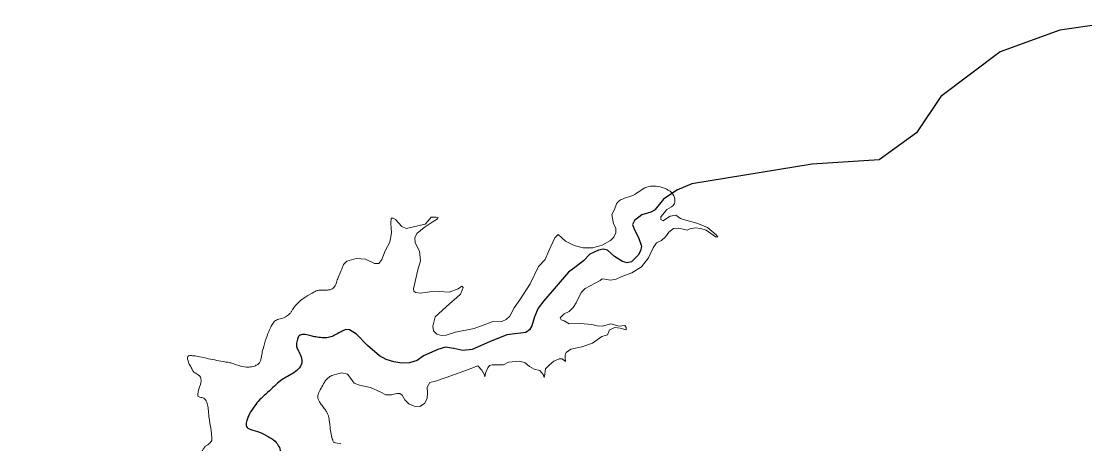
# Model space of a CAD drawing. Extents: x 553962 to 842807, y 8883888 to 9032388.
# Drawn here: x 673977 to 677661, y 8980900 to 8982361 of the extents above; entities that cross this region are included whole.
import ezdxf

# ---------------------------------------------------------------- set-up
doc = ezdxf.new("R2010")
doc.units = 0
doc.header["$LTSCALE"] = 200
doc.layers.add('24', color=7, linetype='Continuous', lineweight=25)
doc.layers.add('8', color=7, linetype='Continuous', lineweight=13)

msp = doc.modelspace()

# ---------------------------------------------------------------- linework, layer by layer
at = {"layer": '24'}
for points in [[(680010.4, 8981805.1), (679556.9, 8981958.7), (679341.3, 8982043.7), (678998.1, 8982113.1), (678848.6, 8982142.2), (678687.8, 8982154.6), (678460.7, 8982189.8), (678306.2, 8982274.3), (678129.2, 8982336.8), (677913.1, 8982360.9), (677718.9, 8982351.5), (677574.5, 8982330.5), (677368.6, 8982254.7), (677162.1, 8982101.2), (677077.8, 8981974.5), (676949.4, 8981881.3), (676716.3, 8981866.7), (676299.8, 8981798.2), (676248, 8981776.3), (676201.9, 8981745.3), (676173.4, 8981709.8)], [(676173.4, 8981709.8), (676173, 8981709.2), (676157.8, 8981701.1), (676127.3, 8981691.6), (676101.8, 8981671.8), (676094.3, 8981657.4), (676100, 8981642), (676114.8, 8981613.2), (676125.1, 8981582.5), (676122.1, 8981566.5), (676114.4, 8981552.1), (676091.2, 8981529.2), (676075.5, 8981525.9), (676059.4, 8981529.4), (676032.2, 8981546.9), (676008.3, 8981568.8), (675992.5, 8981572.1), (675976.2, 8981569.3), (675946.6, 8981555.8), (675924.4, 8981532.2), (675899.5, 8981512.1), (675872.9, 8981493), (675787.7, 8981394.2), (675767.4, 8981368.2), (675755.3, 8981338.8), (675746.2, 8981307), (675737.7, 8981293.1), (675724.5, 8981284.2), (675659.3, 8981276.5), (675599.2, 8981251.5), (675539.1, 8981225.6), (675507.2, 8981222.6), (675475.2, 8981229.2)], [(675474, 8981229.5), (675446.5, 8981233.2), (675420.5, 8981226.1), (675370.6, 8981203.8), (675348.3, 8981188), (675322.3, 8981179), (675294.8, 8981178.1), (675267.7, 8981182.9), (675241.3, 8981190.6), (675217.6, 8981203.8), (675175.9, 8981239.8), (675137.9, 8981279), (675114.5, 8981294), (675101.3, 8981294.4), (675088.2, 8981289.5)]]:
    msp.add_lwpolyline(points, dxfattribs=at)
msp.add_open_spline([(675088.2, 8981289.5), (675084.6, 8981286.1), (675073.1, 8981281), (675059.7, 8981272.7), (675039.9, 8981265.7), (675019.6, 8981265.6), (674995.4, 8981268.7), (674982, 8981273.1), (674960.3, 8981278.1), (674940.6, 8981276.2), (674934.2, 8981266.7), (674930.4, 8981246.4), (674930.3, 8981233.3), (674939.2, 8981216.9), (674950, 8981194.1), (674950, 8981172.6), (674932.2, 8981151.7), (674910.5, 8981138.4), (674888.2, 8981126.9), (674870.8, 8981114.5), (674849.1, 8981094.2), (674823.7, 8981070.8), (674802, 8981051.2), (674784.8, 8981030.3), (674766.2, 8981002.1), (674758, 8980979.3), (674754.2, 8980961.6), (674762.4, 8980950.3), (674795.5, 8980943.4), (674824.7, 8980928.9), (674855.4, 8980911.6), (674866.2, 8980896.4), (674876.3, 8980876.2), (674874.2, 8980857.5), (674852.5, 8980838.7), (674834.8, 8980830.4), (674816.2, 8980826.5), (674798.8, 8980797.3), (674785.8, 8980771.4), (674778.7, 8980757.7), (674774.3, 8980746.3), (674774.3, 8980730.6), (674779.7, 8980710.9), (674789.6, 8980677.2), (674799.5, 8980647.8), (674809.4, 8980612.7), (674805.2, 8980583.2), (674774.2, 8980544.7), (674750.3, 8980520.8), (674739, 8980494.1), (674719.4, 8980460.5), (674681.4, 8980447.8), (674633.7, 8980443.5), (674600.1, 8980450.4), (674572.5, 8980450.3), (674553, 8980439), (674525.2, 8980417.8), (674494.6, 8980402.3), (674473.2, 8980385.5), (674449, 8980368.7), (674429.1, 8980349.2), (674417.7, 8980318.3), (674418.2, 8980300.5), (674418.2, 8980271.1), (674421.1, 8980248.6), (674435.4, 8980221.9), (674452.6, 8980193.8), (674461.2, 8980171.3), (674452.6, 8980146.1), (674437, 8980126.5), (674405.6, 8980106.4), (674374.2, 8980081.3), (674342.8, 8980050.5), (674311.5, 8980012.7), (674298.6, 8979983.2), (674290.1, 8979952.4), (674283, 8979903.3), (674270.2, 8979852.8), (674250.5, 8979810.5), (674243.8, 8979793.3), (674225.4, 8979755.1)], degree=3, dxfattribs=at)
at = {"layer": '8'}
for points in [[(675087.2, 8981504), (675093.6, 8981519.8), (675104.5, 8981531.3), (675137.2, 8981540.7), (675169.6, 8981538.4), (675200.6, 8981523.5), (675215.7, 8981522.5), (675226.1, 8981536.4), (675237.8, 8981567), (675253.4, 8981596.5), (675259.6, 8981628.6), (675257.8, 8981661.9), (675258, 8981680), (675264.8, 8981680.2), (675273.1, 8981675.4), (675295, 8981650.9), (675310.3, 8981644.3), (675326.2, 8981647.1), (675359.6, 8981655.3), (675375.8, 8981658.7), (675387.1, 8981670.8), (675397.3, 8981683.5), (675414.4, 8981683.5), (675421.2, 8981682), (675418.8, 8981677.6), (675400.1, 8981665.6), (675372.3, 8981648), (675347.2, 8981626.9), (675340.4, 8981611.4), (675341.4, 8981595.1), (675356.6, 8981565.2), (675360.3, 8981532.7), (675351.3, 8981500.6), (675335.6, 8981435.4), (675337.2, 8981427), (675342.7, 8981422.2), (675360.2, 8981420.9), (675392.7, 8981425.5), (675425.7, 8981426.7), (675459.1, 8981423.5), (675490.3, 8981434.9), (675503.6, 8981444.3), (675507.7, 8981440.4), (675504.2, 8981431), (675498.2, 8981416.6), (675485.5, 8981405.1), (675460.2, 8981383.4), (675410.9, 8981339.1), (675403, 8981306.8), (675405.5, 8981290.4), (675416.4, 8981278.1), (675432.3, 8981273.8), (675449.3, 8981275.4), (675481.4, 8981285.1), (675546.4, 8981298.3), (675608.6, 8981321.1), (675641.7, 8981322.6), (675656.9, 8981329.3), (675669, 8981340.8), (675684.4, 8981370.2), (675703.6, 8981397.3), (675739.6, 8981452.9), (675768.7, 8981512.4), (675791.7, 8981536.5), (675804.4, 8981567.2), (675818, 8981597.4), (675825.2, 8981612.1), (675837.2, 8981623.5), (675862.3, 8981599.8), (675891.8, 8981585.8), (675923.8, 8981577), (675957.1, 8981577.1), (675988.8, 8981586.4), (676018.6, 8981602.2), (676030.3, 8981613.8), (676036.7, 8981629.2), (676036.1, 8981645.6), (676028.8, 8981660.7), (676023.3, 8981692.8), (676032.2, 8981709.8)], [(676213.4, 8981709.8), (676199, 8981692.2), (676192.7, 8981684.4), (676192.2, 8981674.8), (676200.9, 8981670.8), (676209.1, 8981676.2), (676225.3, 8981686.9), (676245, 8981689.7), (676260.6, 8981678.4), (676279.6, 8981672.5), (676317.2, 8981662.6), (676353.9, 8981648), (676383.8, 8981622.7), (676390.1, 8981615), (676381.8, 8981615.7), (676365.9, 8981627.2), (676350.1, 8981638.7), (676331.5, 8981644.5), (676311.9, 8981646.4), (676292.7, 8981642.7), (676283.4, 8981638.8)], [(676283.4, 8981638.8), (676274, 8981640.1), (676255.2, 8981645.7), (676235.9, 8981643.7), (676220.2, 8981631.8), (676208.9, 8981615.6), (676195, 8981602.8), (676177.5, 8981594.1), (676166.3, 8981577.5), (676149.4, 8981542.4), (676125.1, 8981511.6), (676092.2, 8981490.6), (676055.5, 8981476.9), (676037.6, 8981468.7), (676018.3, 8981465.7), (675999, 8981468.3), (675989.3, 8981470.4), (675982, 8981464.2), (675947.5, 8981445.6), (675929.9, 8981437), (675916.9, 8981422.4), (675899.5, 8981387.3), (675889.3, 8981370.5), (675875.4, 8981357.1), (675857.3, 8981349.3), (675843.4, 8981335.1), (675847.3, 8981328.6), (675857.9, 8981324.4), (675874.9, 8981314.4), (675914.3, 8981315.8), (675953.1, 8981312.3), (675972, 8981307), (675991.4, 8981306.4), (676009.7, 8981312.1), (676018.9, 8981314.7), (676028.7, 8981312.2), (676046.8, 8981305.7), (676067.8, 8981308), (676072.7, 8981301.5), (676072.3, 8981293.6), (676051.7, 8981299.3), (676032.8, 8981302), (676015.1, 8981294), (676007.4, 8981276.7), (675987.8, 8981270.2), (675956.2, 8981247), (675919, 8981235), (675881, 8981226.7), (675864.5, 8981215.2), (675860.7, 8981207.3), (675861.4, 8981196.5), (675862.8, 8981184.4), (675858.8, 8981187.4), (675849.9, 8981192.7), (675840, 8981192.9), (675822.2, 8981185.4), (675807.1, 8981172.6), (675793.4, 8981159.1), (675789.7, 8981133.2), (675788.4, 8981129.2), (675785, 8981138.5), (675773.8, 8981153), (675753.9, 8981157.2), (675737.3, 8981166.7), (675722.1, 8981179.8), (675704.1, 8981185.6), (675664.4, 8981182.1), (675648.1, 8981172.3), (675627.9, 8981172.9), (675608.1, 8981172.1), (675598.5, 8981170.1), (675592.7, 8981162.4), (675585.3, 8981143.3), (675583.1, 8981131.3), (675581.5, 8981137.6), (675572.2, 8981154.5), (675559, 8981168.5), (675522.7, 8981154.8), (675448.9, 8981128.4), (675411.8, 8981116.1), (675392.7, 8981111.2), (675382.8, 8981094.8), (675383.8, 8981075.2), (675382.9, 8981056.5), (675373.4, 8981038.2), (675358, 8981028.2), (675338.2, 8981030), (675319.9, 8981037.3), (675306.2, 8981050.9), (675296, 8981067.9), (675287.9, 8981073.5), (675278.3, 8981073.2), (675259.5, 8981068.5), (675239.5, 8981069.1), (675222.3, 8981077.4), (675186.8, 8981093.9), (675148.3, 8981102.2), (675130.6, 8981108.7), (675118.7, 8981125.1), (675107.1, 8981140.1), (675087.5, 8981144.4)]]:
    msp.add_lwpolyline(points, dxfattribs=at)
msp.add_spline([(676032.2, 8981709.8), (676042.2, 8981734.2), (676096.1, 8981758.8), (676143.7, 8981787.3), (676197.6, 8981785.7), (676240.4, 8981750.8), (676239.7, 8981731), (676213.4, 8981709.8)], degree=3, dxfattribs=at)
for points in [[(674740.9, 8981166.5), (674754.5, 8981164.2), (674767.1, 8981163.7), (674785.5, 8981167.6), (674797.4, 8981173.9), (674803.8, 8981181.2), (674807.7, 8981190.4), (674810.1, 8981207.7), (674813.5, 8981223.7), (674825.2, 8981266.2), (674837.9, 8981295.7), (674844.7, 8981310.3), (674853.5, 8981324.3), (674867.6, 8981330.7), (674888.5, 8981335.1), (674904.5, 8981345.8), (674910.9, 8981353.5), (674914.8, 8981361.3), (674922.1, 8981371), (674940.3, 8981393.3), (674960.7, 8981407), (674994.3, 8981426.5), (675004, 8981430.4), (675020.5, 8981430.9), (675044.8, 8981431), (675051.2, 8981433.4), (675057.5, 8981438.3), (675062.8, 8981442.7), (675065.7, 8981448.5), (675071.6, 8981465.9), (675078.4, 8981483.9), (675086.3, 8981501.8), (675087.2, 8981504)], [(674599.3, 8981125.8), (674596.9, 8981132.6), (674591.1, 8981137.3), (674581, 8981143.6), (674574.2, 8981146.9), (674570.8, 8981152.2), (674567.5, 8981159), (674563.6, 8981167.6), (674559.3, 8981174.4), (674554.4, 8981186.4), (674551.5, 8981197.5), (674553.5, 8981201.8), (674557.8, 8981204.6), (674565, 8981204.7), (674583.8, 8981202.8), (674603.6, 8981198), (674676.4, 8981183.3), (674698.2, 8981180.9), (674710.8, 8981176.6), (674740.9, 8981166.5)], [(674633.2, 8980954.7), (674625.4, 8980999.3), (674625.4, 8981020.5), (674622.5, 8981039.3), (674611.9, 8981056.2), (674606.1, 8981058.6), (674598.9, 8981059.5), (674592.6, 8981061.9), (674588.7, 8981063.8), (674587.3, 8981067.4), (674595, 8981101.2), (674602.1, 8981113.1), (674599.3, 8981125.8)], [(675087.5, 8981144.4), (675059.2, 8981139.6), (675040.6, 8981129.1), (675031, 8981118.6), (675023, 8981103.6), (675007.8, 8981079), (675003.8, 8981065.5), (675003.8, 8981058.5), (675007.8, 8981049), (675012.8, 8981039.5), (675025.4, 8981024), (675032.5, 8981013.6), (675038.5, 8981003.6), (675042, 8980993.1), (675044, 8980985.6), (675047, 8980947.1), (675053.6, 8980918.1), (675058.1, 8980906.1), (675060.1, 8980904.1), (675065.1, 8980902.1), (675083.8, 8980900.1)], [(673977, 8980528.2), (673980.1, 8980526.9), (673983.3, 8980523), (673987.7, 8980518.2), (673990.7, 8980514.8), (673998.5, 8980515.7), (674013.7, 8980526.8), (674019.1, 8980527.7), (674022.5, 8980529.7), (674024.5, 8980535), (674026.9, 8980547.5), (674029.4, 8980554.7), (674034.3, 8980561.5), (674040.1, 8980561), (674044.1, 8980559.5), (674051.4, 8980559), (674064.5, 8980566.5), (674073.6, 8980569.5), (674077.5, 8980572), (674080.5, 8980573.3), (674084.8, 8980575.8), (674086.9, 8980577.5), (674089.5, 8980580.5), (674097.3, 8980591.1), (674104.2, 8980602.1), (674114.5, 8980616.1), (674134.5, 8980637), (674149.7, 8980647.1), (674157, 8980648.9), (674160.5, 8980648.8), (674165.3, 8980645.9), (674178.6, 8980630.2), (674192.8, 8980622), (674225.1, 8980616.6), (674253, 8980620.8), (674266.2, 8980625.6), (674279.4, 8980633.3), (674289.2, 8980641.5), (674297.5, 8980657.6), (674320.5, 8980700), (674325.4, 8980707.7), (674329.8, 8980711), (674338.1, 8980713.9), (674366, 8980720.6), (674380.7, 8980729.2), (674396.3, 8980741.7), (674404.6, 8980749.9), (674410.5, 8980751.3), (674412.9, 8980750.3), (674415.4, 8980746.5), (674421.8, 8980726), (674430.1, 8980702.8), (674439.5, 8980673.8), (674451.8, 8980646.8), (674455.7, 8980632.3), (674457.7, 8980622.2), (674455.7, 8980613), (674448.9, 8980603.4), (674441.6, 8980584.6), (674442.6, 8980578.8), (674447, 8980573.5), (674452.8, 8980573), (674461.7, 8980576.3), (674468.5, 8980581.1), (674487.1, 8980591.7), (674495.9, 8980598.9), (674513.6, 8980610.5), (674527.9, 8980626.1), (674559.9, 8980654.4), (674575.3, 8980664.1), (674588.7, 8980670.9), (674622.4, 8980698.5), (674645, 8980729.2), (674658, 8980745.6), (674663.3, 8980760.1), (674663.3, 8980767.3), (674661.8, 8980776), (674661.3, 8980784.7), (674659.9, 8980792.4), (674648.3, 8980807.6), (674640.6, 8980813.8), (674629.5, 8980822), (674622.7, 8980828.7), (674609.7, 8980832.5), (674599.1, 8980839.2), (674594.3, 8980843.6), (674589.5, 8980850.3), (674589.4, 8980861.9), (674591.4, 8980863.8), (674594.7, 8980865.8), (674598.6, 8980868.2), (674602.9, 8980872.1), (674607.2, 8980879.8), (674614.4, 8980891.8), (674623.1, 8980896.2), (674630.3, 8980901.1), (674636.1, 8980907.8), (674637.6, 8980913.6), (674637.1, 8980922.8), (674635.6, 8980937.2), (674633.2, 8980954.7)]]:
    msp.add_open_spline(points, degree=3, dxfattribs=at)

doc.saveas('drawing.dxf')
